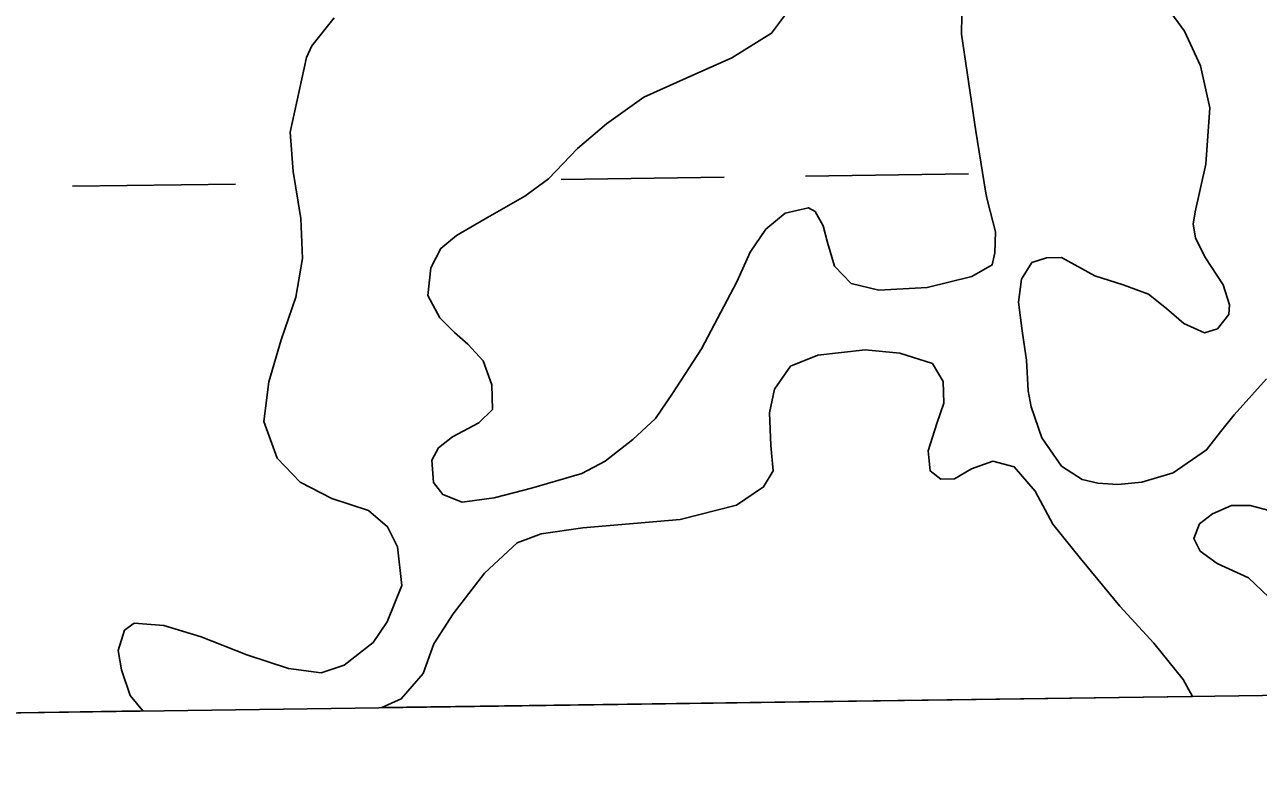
# Model space of a CAD drawing. Extents: x 3767014 to 3805179, y 361544 to 387384.
# Drawn here: x 3785382.2 to 3785624.5, y 367149.9 to 367296.8 of the extents above; entities that cross this region are included whole.
import ezdxf

# ---------------------------------------------------------------- set-up
doc = ezdxf.new("R2010")
doc.units = 0
for name, color, linetype in [('V-GRID-FRAM', 7, 'Continuous'), ('V-TOPO-SHOR', 7, 'Continuous'), ('V-WETL-SWMP', 7, 'Continuous')]:
    doc.layers.add(name, color=color, linetype=linetype)

msp = doc.modelspace()

# ---------------------------------------------------------------- linework, layer by layer
at = {"layer": 'V-GRID-FRAM'}
msp.add_lwpolyline([(3771006.872, 385146.094), (3802799.803, 385587.734), (3803060.286, 367407.215), (3771251.489, 366965.353), (3771006.872, 385146.094)], dxfattribs=at)
at = {"layer": 'V-TOPO-SHOR'}
for points in [[(3785569.005, 367275.844), (3785566.169, 367294.913), (3785566.377, 367306.362)], [(3785533.36, 367301.107), (3785528.872, 367295.077), (3785521.1, 367290.248), (3785512.122, 367286.279), (3785503.829, 367282.523), (3785496.461, 367277.309), (3785490.759, 367272.432), (3785485.086, 367266.473), (3785480.433, 367263.102), (3785472.653, 367258.668), (3785467.011, 367255.371), (3785463.916, 367252.829), (3785461.94, 367249.03), (3785461.383, 367243.59), (3785463.76, 367239.21), (3785466.595, 367236.32), (3785469.216, 367234.018), (3785472.255, 367230.737), (3785473.951, 367226.045), (3785474.07, 367221.214), (3785471.373, 367218.582), (3785466.214, 367215.791), (3785463.502, 367213.653), (3785462.181, 367211.253), (3785462.489, 367206.821), (3785464.322, 367204.498), (3785468.106, 367203.013), (3785474.4, 367203.859), (3785481.752, 367205.719), (3785491.646, 367208.625), (3785496.223, 367211.009), (3785501.642, 367215.285), (3785506.076, 367219.438), (3785509.408, 367224.356), (3785515.112, 367233.078), (3785522.087, 367246.273), (3785524.707, 367252.061), (3785527.752, 367256.575), (3785531.521, 367259.727), (3785536.131, 367260.826), (3785537.431, 367260.071), (3785538.981, 367257.247), (3785539.852, 367254.013), (3785541.249, 367249.313), (3785544.488, 367245.94), (3785549.948, 367244.594), (3785559.406, 367245.124), (3785568.231, 367247.316), (3785572.22, 367249.585), (3785572.753, 367251.965), (3785572.847, 367256.11), (3785571.315, 367262.188), (3785570.983, 367263.661), (3785569.005, 367275.844)], [(3785605.335, 367301.946), (3785609.945, 367295.481), (3785613.111, 367288.689), (3785614.96, 367280.416), (3785614.17, 367269.367), (3785612.079, 367260.028), (3785611.655, 367257.599), (3785612.107, 367254.9), (3785613.94, 367251.172), (3785617.559, 367245.651), (3785618.819, 367241.715), (3785618.669, 367239.871), (3785616.418, 367237.01), (3785613.922, 367236.273), (3785609.813, 367238.106), (3785606.453, 367241.022), (3785602.899, 367243.836), (3785597.921, 367245.649), (3785592.36, 367247.447), (3785585.79, 367251.057), (3785582.888, 367250.986), (3785580.011, 367250.044), (3785577.961, 367246.8), (3785577.398, 367242.239), (3785578.115, 367236.646), (3785578.936, 367230.86), (3785579.278, 367224.872), (3785579.839, 367221.691), (3785581.924, 367215.648), (3785585.836, 367210.036), (3785589.866, 367207.427), (3785592.981, 367206.731), (3785596.858, 367206.44), (3785601.585, 367206.942), (3785607.733, 367208.74), (3785614.297, 367213.256), (3785617.014, 367216.805), (3785619.738, 367220.161), (3785626.046, 367227.186)], [(3785455.421, 367194.238), (3785453.486, 367198.158), (3785449.73, 367201.355), (3785442.512, 367203.691), (3785436.338, 367206.925), (3785431.771, 367211.65), (3785429.174, 367218.842), (3785430.142, 367226.606), (3785432.551, 367234.889), (3785435.441, 367243.279), (3785436.801, 367250.861), (3785436.413, 367258.688), (3785434.927, 367267.939), (3785434.349, 367275.664), (3785437.566, 367290.352), (3785438.574, 367292.603), (3785442.985, 367298.131)], [(3785611.561, 367164.831), (3785609.703, 367168.152), (3785603.915, 367175.265), (3785597.253, 367182.552), (3785589.571, 367191.94), (3785584.084, 367198.674), (3785580.634, 367205.168), (3785576.552, 367209.905), (3785572.362, 367211.058), (3785568.143, 367209.504), (3785564.805, 367207.583), (3785562.097, 367207.515), (3785560.027, 367209.108), (3785559.637, 367213.065), (3785561.343, 367218.429), (3785562.695, 367222.428), (3785562.591, 367226.684), (3785560.471, 367230.211), (3785554.036, 367232.277), (3785547.247, 367232.884), (3785537.984, 367231.88), (3785532.62, 367229.717), (3785529.444, 367225.187), (3785528.494, 367220.522), (3785528.748, 367214.14), (3785529.163, 367209.121), (3785527.306, 367205.979), (3785521.977, 367202.364), (3785510.92, 367199.577), (3785491.804, 367197.943), (3785483.608, 367196.773), (3785478.911, 367195.012), (3785472.481, 367189.048), (3785466.388, 367181.061), (3785462.566, 367175.163), (3785460.486, 367169.305), (3785456.158, 367164.362), (3785452.326, 367162.62)], [(3785627.854, 367201.013), (3785622.888, 367202.342), (3785619.21, 367202.348), (3785615.478, 367200.707), (3785612.914, 367198.709), (3785611.825, 367195.876), (3785613.045, 367193.39), (3785616.396, 367190.959), (3785622.56, 367188.11), (3785626.523, 367184.34)], [(3785405.396, 367161.968), (3785402.931, 367164.98), (3785401.257, 367170.067), (3785400.584, 367173.823), (3785401.839, 367177.821), (3785403.74, 367179.224), (3785409.556, 367178.788), (3785416.867, 367176.547), (3785425.856, 367172.998), (3785434.048, 367170.297), (3785440.454, 367169.488), (3785444.966, 367170.954), (3785450.659, 367175.447), (3785453.367, 367179.482), (3785456.285, 367186.615), (3785455.421, 367194.238)]]:
    msp.add_lwpolyline(points, dxfattribs=at)
at = {"layer": 'V-WETL-SWMP'}
for p, q in [((3785609.944, 367295.481), (3785605.334, 367301.946)), ((3785442.986, 367298.13), (3785438.575, 367292.603)), ((3785613.111, 367288.69), (3785609.944, 367295.481)), ((3785438.575, 367292.603), (3785437.567, 367290.353)), ((3785437.567, 367290.353), (3785434.35, 367275.665)), ((3785614.96, 367280.415), (3785613.111, 367288.69)), ((3785614.169, 367269.366), (3785614.96, 367280.415)), ((3785434.35, 367275.665), (3785434.927, 367267.939)), ((3785612.078, 367260.027), (3785614.169, 367269.366)), ((3785434.927, 367267.939), (3785436.414, 367258.688)), ((3785487.578, 367266.358), (3785519.575, 367266.802)), ((3785535.574, 367267.024), (3785567.571, 367267.469)), ((3785391.588, 367265.024), (3785423.584, 367265.469)), ((3785436.414, 367258.688), (3785436.8, 367250.861)), ((3785611.654, 367257.598), (3785612.078, 367260.027)), ((3785612.107, 367254.9), (3785611.654, 367257.598)), ((3785613.941, 367251.172), (3785612.107, 367254.9)), ((3785617.56, 367245.65), (3785613.941, 367251.172)), ((3785436.8, 367250.861), (3785435.44, 367243.28)), ((3785577.961, 367246.8), (3785580.01, 367250.044)), ((3785580.01, 367250.044), (3785582.889, 367250.985)), ((3785582.889, 367250.985), (3785585.79, 367251.057)), ((3785585.79, 367251.057), (3785592.361, 367247.446)), ((3785577.397, 367242.239), (3785577.961, 367246.8)), ((3785592.361, 367247.446), (3785597.92, 367245.648)), ((3785597.92, 367245.648), (3785602.899, 367243.836)), ((3785602.899, 367243.836), (3785606.452, 367241.022)), ((3785618.818, 367241.714), (3785617.56, 367245.65)), ((3785435.44, 367243.28), (3785432.551, 367234.889)), ((3785578.115, 367236.645), (3785577.397, 367242.239)), ((3785618.67, 367239.872), (3785618.818, 367241.714)), ((3785606.452, 367241.022), (3785609.813, 367238.105)), ((3785616.419, 367237.011), (3785618.67, 367239.872)), ((3785578.936, 367230.861), (3785578.115, 367236.645)), ((3785609.813, 367238.105), (3785613.922, 367236.272)), ((3785613.922, 367236.272), (3785616.419, 367237.011)), ((3785432.551, 367234.889), (3785430.143, 367226.606)), ((3785532.621, 367229.717), (3785537.985, 367231.881)), ((3785537.985, 367231.881), (3785547.248, 367232.884)), ((3785547.248, 367232.884), (3785554.036, 367232.278)), ((3785554.036, 367232.278), (3785560.472, 367230.211)), ((3785529.443, 367225.188), (3785532.621, 367229.717)), ((3785560.472, 367230.211), (3785562.591, 367226.684)), ((3785579.277, 367224.871), (3785578.936, 367230.861)), ((3785626.046, 367227.187), (3785619.738, 367220.162)), ((3785430.143, 367226.606), (3785429.174, 367218.842)), ((3785528.494, 367220.521), (3785529.443, 367225.188)), ((3785562.591, 367226.684), (3785562.696, 367222.429)), ((3785579.839, 367221.692), (3785579.277, 367224.871)), ((3785562.696, 367222.429), (3785561.344, 367218.429)), ((3785528.748, 367214.141), (3785528.494, 367220.521)), ((3785581.923, 367215.648), (3785579.839, 367221.692)), ((3785619.738, 367220.162), (3785617.015, 367216.805)), ((3785429.174, 367218.842), (3785431.77, 367211.65)), ((3785561.344, 367218.429), (3785559.638, 367213.066)), ((3785585.835, 367210.036), (3785581.923, 367215.648)), ((3785617.015, 367216.805), (3785614.297, 367213.255)), ((3785529.163, 367209.121), (3785528.748, 367214.141)), ((3785559.638, 367213.066), (3785560.026, 367209.109)), ((3785614.297, 367213.255), (3785607.733, 367208.739)), ((3785431.77, 367211.65), (3785436.338, 367206.925)), ((3785568.143, 367209.503), (3785572.362, 367211.058)), ((3785572.362, 367211.058), (3785576.551, 367209.904)), ((3785576.551, 367209.904), (3785580.634, 367205.167)), ((3785589.866, 367207.427), (3785585.835, 367210.036)), ((3785527.305, 367205.979), (3785529.163, 367209.121)), ((3785560.026, 367209.109), (3785562.097, 367207.515)), ((3785562.097, 367207.515), (3785564.805, 367207.582)), ((3785564.805, 367207.582), (3785568.143, 367209.503)), ((3785607.733, 367208.739), (3785601.585, 367206.942)), ((3785436.338, 367206.925), (3785442.513, 367203.691)), ((3785521.977, 367202.364), (3785527.305, 367205.979)), ((3785580.634, 367205.167), (3785584.084, 367198.674)), ((3785592.98, 367206.73), (3785589.866, 367207.427)), ((3785596.857, 367206.439), (3785592.98, 367206.73)), ((3785601.585, 367206.942), (3785596.857, 367206.439)), ((3785442.513, 367203.691), (3785449.73, 367201.354)), ((3785449.73, 367201.354), (3785453.485, 367198.157)), ((3785510.919, 367199.576), (3785521.977, 367202.364)), ((3785612.915, 367198.708), (3785615.478, 367200.707)), ((3785615.478, 367200.707), (3785619.21, 367202.347)), ((3785619.21, 367202.347), (3785622.887, 367202.341)), ((3785622.887, 367202.341), (3785627.854, 367201.012)), ((3785453.485, 367198.157), (3785455.42, 367194.238)), ((3785483.608, 367196.773), (3785491.803, 367197.943)), ((3785491.803, 367197.943), (3785510.919, 367199.576)), ((3785584.084, 367198.674), (3785589.572, 367191.94)), ((3785611.824, 367195.876), (3785612.915, 367198.708)), ((3785478.911, 367195.012), (3785483.608, 367196.773)), ((3785613.046, 367193.39), (3785611.824, 367195.876)), ((3785455.42, 367194.238), (3785456.286, 367186.616)), ((3785472.48, 367189.048), (3785478.911, 367195.012)), ((3785616.396, 367190.958), (3785613.046, 367193.39)), ((3785589.572, 367191.94), (3785597.253, 367182.551)), ((3785622.561, 367188.111), (3785616.396, 367190.958)), ((3785466.388, 367181.061), (3785472.48, 367189.048)), ((3785626.524, 367184.339), (3785622.561, 367188.111)), ((3785456.286, 367186.616), (3785453.366, 367179.482)), ((3785462.567, 367175.162), (3785466.388, 367181.061)), ((3785597.253, 367182.551), (3785603.915, 367175.266)), ((3785403.74, 367179.223), (3785401.839, 367177.822)), ((3785409.556, 367178.787), (3785403.74, 367179.223)), ((3785416.867, 367176.548), (3785409.556, 367178.787)), ((3785453.366, 367179.482), (3785450.66, 367175.448)), ((3785401.839, 367177.822), (3785400.584, 367173.824)), ((3785425.856, 367172.997), (3785416.867, 367176.548)), ((3785400.584, 367173.824), (3785401.257, 367170.068)), ((3785450.66, 367175.448), (3785444.966, 367170.954)), ((3785460.486, 367169.305), (3785462.567, 367175.162)), ((3785603.915, 367175.266), (3785609.703, 367168.153)), ((3785434.049, 367170.297), (3785425.856, 367172.997)), ((3785401.257, 367170.068), (3785402.931, 367164.981)), ((3785440.455, 367169.488), (3785434.049, 367170.297)), ((3785444.966, 367170.954), (3785440.455, 367169.488)), ((3785456.158, 367164.361), (3785460.486, 367169.305)), ((3785609.703, 367168.153), (3785611.561, 367164.831)), ((3785402.931, 367164.981), (3785405.397, 367161.968)), ((3785611.561, 367164.831), (3785452.327, 367162.62)), ((3785452.327, 367162.62), (3785456.158, 367164.361)), ((3785405.397, 367161.968), (3784906.771, 367155.041))]:
    msp.add_line(p, q, dxfattribs=at)
msp.add_lwpolyline([(3785566.378, 367306.362), (3785566.168, 367294.913), (3785569.006, 367275.845), (3785570.984, 367263.66), (3785571.316, 367262.189), (3785572.848, 367256.11), (3785572.753, 367251.964), (3785572.22, 367249.584), (3785568.231, 367247.315), (3785559.406, 367245.124), (3785549.949, 367244.594), (3785544.489, 367245.939), (3785541.249, 367249.312), (3785539.851, 367254.013), (3785538.982, 367257.247), (3785537.432, 367260.07), (3785536.131, 367260.827), (3785531.521, 367259.726), (3785527.752, 367256.575), (3785524.706, 367252.06), (3785522.087, 367246.274), (3785515.112, 367233.079), (3785509.409, 367224.356), (3785506.077, 367219.439), (3785501.642, 367215.285), (3785496.223, 367211.008), (3785491.645, 367208.626), (3785481.753, 367205.718), (3785474.4, 367203.859), (3785468.107, 367203.013), (3785464.321, 367204.498), (3785462.488, 367206.82), (3785462.182, 367211.252), (3785463.503, 367213.653), (3785466.213, 367215.791), (3785471.373, 367218.582), (3785474.07, 367221.214), (3785473.951, 367226.045), (3785472.256, 367230.738), (3785469.216, 367234.018), (3785466.594, 367236.32), (3785463.76, 367239.21), (3785461.383, 367243.591), (3785461.939, 367249.03), (3785463.917, 367252.828), (3785467.011, 367255.371), (3785472.652, 367258.667), (3785480.434, 367263.101), (3785485.086, 367266.472), (3785490.76, 367272.432), (3785496.46, 367277.309), (3785503.829, 367282.522), (3785512.122, 367286.278), (3785521.1, 367290.249), (3785528.873, 367295.077), (3785533.36, 367301.107)], dxfattribs=at)

doc.saveas('drawing.dxf')
